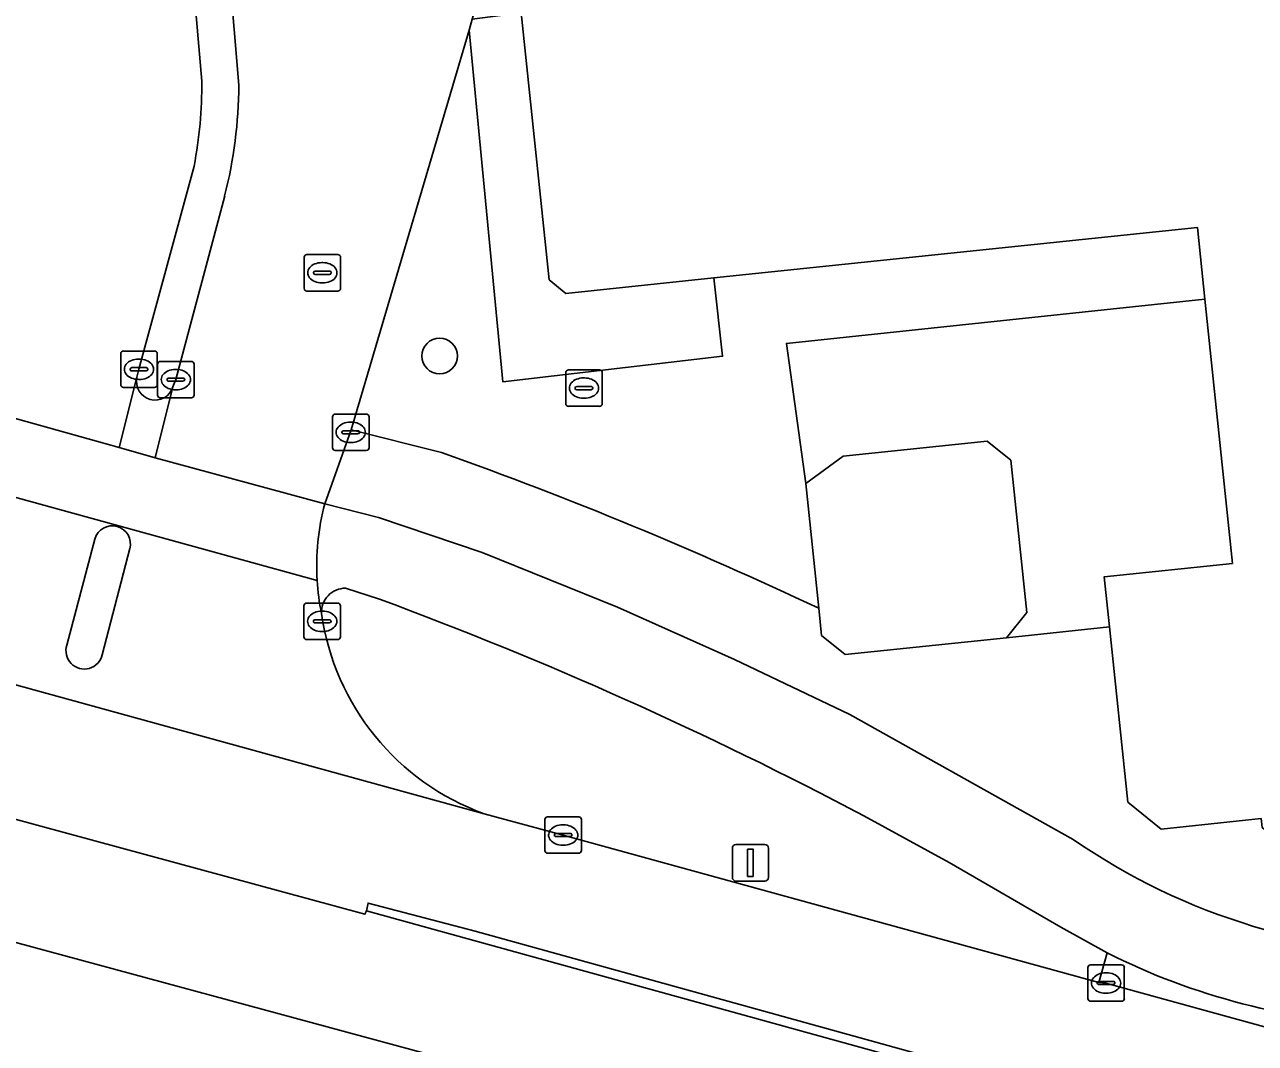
# Model space of a CAD drawing. Extents: x 160675 to 161153, y 383241 to 383714.
# Drawn here: x 160871.01 to 160904.77, y 383579.38 to 383607.33 of the extents above; entities that cross this region are included whole.
import ezdxf

# ---------------------------------------------------------------- set-up
doc = ezdxf.new("R2010")
doc.units = 0
for name, color, linetype in [('IMGEO_Berm_groen', 7, 'Continuous'), ('IMGEO_Berm_open', 7, 'Continuous'), ('IMGEO_Boom', 7, 'Continuous'), ('IMGEO_Fietspad_gesloten', 7, 'Continuous'), ('IMGEO_Groenvoorziening', 7, 'Continuous'), ('IMGEO_Kolk', 7, 'Continuous'), ('IMGEO_Lichtmast', 7, 'Continuous'), ('IMGEO_OVBaan_gesloten', 7, 'Continuous'), ('IMGEO_Pand', 7, 'Continuous'), ('IMGEO_Rijbaan_lokaal_gesloten', 7, 'Continuous'), ('IMGEO_Rijbaan_lokaal_open', 7, 'Continuous'), ('IMGEO_Rioolput', 7, 'Continuous'), ('IMGEO_Verkeerseiland_open', 7, 'Continuous'), ('IMGEO_Voetpad_open', 7, 'Continuous')]:
    doc.layers.add(name, color=color, linetype=linetype)

msp = doc.modelspace()

# ---------------------------------------------------------------- linework, layer by layer
at = {"layer": 'IMGEO_Berm_groen'}
for points in [[(160880.746, 383591.567), (160879.816, 383591.868)], [(160883.615, 383585.679), (160885.78, 383585.094), (160900.478, 383581.054), (160900.702, 383581.864), (160899.433, 383582.567), (160896.368, 383584.338), (160894.03, 383585.62)]]:
    msp.add_lwpolyline(points, dxfattribs=at)
for centre, radius, start, end in [((160879.813, 383591.208), 0.66, 89.7502, 183.036), ((160843.25, 383490.002), 108.265, 62.02869, 69.73695), ((160885.96, 383592.141), 6.874, 188.0939, 250.0577)]:
    msp.add_arc(centre, radius, start, end, dxfattribs=at)
at = {"layer": 'IMGEO_Berm_open'}
for points in [[(160942.181, 383566.161), (160883.368, 383582.463), (160880.432, 383583.23), (160880.388, 383583.018), (160942.127, 383565.955), (160949.177, 383564.05)], [(160900.702, 383581.864), (160900.478, 383581.054), (160900.672, 383581.034), (160915.614, 383576.913), (160916.793, 383576.556)]]:
    msp.add_lwpolyline(points, dxfattribs=at)
msp.add_arc((160909.053, 383598.434), 18.555, 243.2521, 267.8128, dxfattribs=at)
at = {"layer": 'IMGEO_Boom'}
msp.add_circle((160882.394, 383598.239), 0.489, dxfattribs=at)
at = {"layer": 'IMGEO_Fietspad_gesloten'}
for points in [[(160879.242, 383594.185), (160874.595, 383595.448), (160873.604, 383595.727), (160868.492, 383597.158), (160867.034, 383594.649), (160867.381, 383594.573), (160867.675, 383595.203), (160879.036, 383592.082)], [(160899.771, 383584.977), (160893.647, 383588.402), (160890.483, 383589.911), (160887.273, 383591.346), (160883.564, 383592.844), (160880.718, 383593.805), (160879.242, 383594.185)], [(160879.816, 383591.868), (160880.746, 383591.567)], [(160894.03, 383585.62), (160896.368, 383584.338), (160899.433, 383582.567), (160900.702, 383581.864)]]:
    msp.add_lwpolyline(points, dxfattribs=at)
for centre, radius, start, end in [((160885.676, 383592.493), 6.653, 165.2677, 183.5431), ((160885.676, 383592.493), 6.653, 165.2677, 183.5431), ((160885.572, 383592.468), 6.548, 183.3826, 191.4102), ((160879.813, 383591.208), 0.66, 89.7502, 183.036), ((160843.25, 383490.002), 108.265, 62.02869, 69.73695), ((160909.843, 383599.533), 17.7, 235.3181, 271.0459), ((160909.053, 383598.434), 18.555, 243.2521, 267.8128)]:
    msp.add_arc(centre, radius, start, end, dxfattribs=at)
at = {"layer": 'IMGEO_Groenvoorziening'}
for points in [[(160883.204, 383607.183), (160884.126, 383597.533), (160890.157, 383598.234), (160889.919, 383600.38), (160885.86, 383599.956), (160885.395, 383600.333), (160884.63, 383607.656), (160883.291, 383607.479)], [(160893.466, 383595.493), (160897.416, 383595.906), (160898.065, 383595.379), (160898.501, 383591.201), (160897.942, 383590.511), (160900.768, 383590.806), (160900.624, 383592.182), (160904.142, 383592.549), (160903.384, 383599.801), (160891.908, 383598.586), (160892.435, 383594.745)]]:
    msp.add_lwpolyline(points, close=True, dxfattribs=at)
at = {"layer": 'IMGEO_Kolk'}
for p, q in [((160873.647, 383597.45), (160873.647, 383598.302)), ((160873.722, 383598.376), (160874.574, 383598.376)), ((160874.648, 383598.302), (160874.648, 383597.45)), ((160873.906, 383597.87), (160873.906, 383597.882)), ((160873.949, 383597.919), (160874.347, 383597.919)), ((160874.135, 383598.156), (160874.16, 383598.156)), ((160874.39, 383597.882), (160874.39, 383597.87)), ((160874.658, 383597.165), (160874.658, 383598.017)), ((160874.733, 383598.091), (160875.585, 383598.091)), ((160875.146, 383597.871), (160875.171, 383597.871)), ((160875.659, 383598.017), (160875.659, 383597.165)), ((160874.344, 383597.833), (160873.946, 383597.833)), ((160874.158, 383597.596), (160874.133, 383597.596)), ((160874.917, 383597.585), (160874.917, 383597.597)), ((160875.355, 383597.548), (160874.957, 383597.548)), ((160874.96, 383597.634), (160875.358, 383597.634)), ((160875.401, 383597.597), (160875.401, 383597.585)), ((160885.853, 383596.932), (160885.853, 383597.784)), ((160885.928, 383597.858), (160886.78, 383597.858)), ((160886.341, 383597.638), (160886.366, 383597.638)), ((160886.854, 383597.784), (160886.854, 383596.932)), ((160874.574, 383597.376), (160873.722, 383597.376)), ((160875.169, 383597.311), (160875.144, 383597.311)), ((160886.112, 383597.352), (160886.112, 383597.364)), ((160886.55, 383597.315), (160886.152, 383597.315)), ((160886.155, 383597.401), (160886.553, 383597.401)), ((160886.596, 383597.364), (160886.596, 383597.352)), ((160875.585, 383597.091), (160874.733, 383597.091)), ((160886.78, 383596.858), (160885.928, 383596.858)), ((160886.364, 383597.078), (160886.339, 383597.078)), ((160879.456, 383595.719), (160879.456, 383596.571)), ((160879.531, 383596.645), (160880.383, 383596.645)), ((160880.457, 383596.571), (160880.457, 383595.719)), ((160879.758, 383596.188), (160880.156, 383596.188)), ((160879.944, 383596.425), (160879.969, 383596.425)), ((160879.715, 383596.139), (160879.715, 383596.151)), ((160880.153, 383596.102), (160879.755, 383596.102)), ((160879.967, 383595.865), (160879.942, 383595.865)), ((160880.199, 383596.151), (160880.199, 383596.139)), ((160880.383, 383595.645), (160879.531, 383595.645)), ((160878.747, 383591.459), (160879.599, 383591.459)), ((160878.672, 383590.533), (160878.672, 383591.385)), ((160879.16, 383591.239), (160879.185, 383591.239)), ((160879.673, 383591.385), (160879.673, 383590.533)), ((160878.931, 383590.953), (160878.931, 383590.965)), ((160879.369, 383590.916), (160878.971, 383590.916)), ((160878.974, 383591.002), (160879.372, 383591.002)), ((160879.415, 383590.965), (160879.415, 383590.953)), ((160879.599, 383590.459), (160878.747, 383590.459)), ((160879.183, 383590.679), (160879.158, 383590.679)), ((160885.282, 383584.669), (160885.282, 383585.521)), ((160885.357, 383585.595), (160886.209, 383585.595)), ((160886.283, 383585.521), (160886.283, 383584.669)), ((160885.541, 383585.089), (160885.541, 383585.101)), ((160885.979, 383585.052), (160885.581, 383585.052)), ((160885.584, 383585.138), (160885.982, 383585.138)), ((160885.77, 383585.375), (160885.795, 383585.375)), ((160886.025, 383585.101), (160886.025, 383585.089)), ((160885.793, 383584.815), (160885.768, 383584.815)), ((160886.209, 383584.595), (160885.357, 383584.595)), ((160900.174, 383580.609), (160900.174, 383581.461)), ((160900.249, 383581.535), (160901.101, 383581.535)), ((160901.175, 383581.461), (160901.175, 383580.609)), ((160900.433, 383581.029), (160900.433, 383581.041)), ((160900.871, 383580.992), (160900.473, 383580.992)), ((160900.476, 383581.078), (160900.874, 383581.078)), ((160900.662, 383581.315), (160900.687, 383581.315)), ((160900.917, 383581.041), (160900.917, 383581.029)), ((160900.685, 383580.755), (160900.66, 383580.755)), ((160901.101, 383580.535), (160900.249, 383580.535))]:
    msp.add_line(p, q, dxfattribs=at)
for points in [[(160873.647, 383597.45), (160873.647, 383598.302)], [(160873.722, 383598.376), (160874.574, 383598.376)], [(160874.648, 383598.302), (160874.648, 383597.45)], [(160874.658, 383597.165), (160874.658, 383598.017)], [(160874.733, 383598.091), (160875.585, 383598.091)], [(160875.659, 383598.017), (160875.659, 383597.165)], [(160885.853, 383596.932), (160885.853, 383597.784)], [(160885.928, 383597.858), (160886.78, 383597.858)], [(160886.854, 383597.784), (160886.854, 383596.932)], [(160874.574, 383597.376), (160873.722, 383597.376)], [(160875.585, 383597.091), (160874.733, 383597.091)], [(160886.78, 383596.858), (160885.928, 383596.858)], [(160879.456, 383595.719), (160879.456, 383596.571)], [(160879.531, 383596.645), (160880.383, 383596.645)], [(160880.457, 383596.571), (160880.457, 383595.719)], [(160880.383, 383595.645), (160879.531, 383595.645)], [(160878.747, 383591.459), (160879.599, 383591.459)], [(160878.672, 383590.533), (160878.672, 383591.385)], [(160879.673, 383591.385), (160879.673, 383590.533)], [(160879.599, 383590.459), (160878.747, 383590.459)], [(160885.282, 383584.669), (160885.282, 383585.521)], [(160885.357, 383585.595), (160886.209, 383585.595)], [(160886.283, 383585.521), (160886.283, 383584.669)], [(160886.209, 383584.595), (160885.357, 383584.595)], [(160900.174, 383580.609), (160900.174, 383581.461)], [(160900.249, 383581.535), (160901.101, 383581.535)], [(160901.175, 383581.461), (160901.175, 383580.609)], [(160901.101, 383580.535), (160900.249, 383580.535)]]:
    msp.add_lwpolyline(points, dxfattribs=at)
for centre, radius, start, end in [((160873.724, 383598.3), 0.0765, 91.552, 178.448), ((160873.724, 383598.3), 0.0765, 91.552, 178.448), ((160874.572, 383598.3), 0.0765, 1.552, 88.448), ((160874.572, 383598.3), 0.0765, 1.552, 88.448), ((160873.946, 383597.879), 0.0403, 85.8775, 175.7526), ((160873.943, 383597.869), 0.0366, 178.938, 274.7102), ((160874.347, 383597.876), 0.043, 264.8664, 352.4533), ((160874.351, 383597.881), 0.0386, 1.7309, 96.639), ((160874.735, 383598.015), 0.0765, 91.552, 178.448), ((160874.735, 383598.015), 0.0765, 91.552, 178.448), ((160875.583, 383598.015), 0.0765, 1.552, 88.448), ((160875.583, 383598.015), 0.0765, 1.552, 88.448), ((160874.957, 383597.594), 0.0403, 85.8775, 175.7526), ((160874.954, 383597.584), 0.0366, 178.938, 274.7102), ((160875.358, 383597.591), 0.043, 264.8664, 352.4533), ((160875.362, 383597.596), 0.0386, 1.7309, 96.639), ((160885.93, 383597.782), 0.0765, 91.552, 178.448), ((160885.93, 383597.782), 0.0765, 91.552, 178.448), ((160886.778, 383597.782), 0.0765, 1.552, 88.448), ((160886.778, 383597.782), 0.0765, 1.552, 88.448), ((160873.724, 383597.452), 0.0765, 181.552, 268.448), ((160873.724, 383597.452), 0.0765, 181.552, 268.448), ((160874.572, 383597.452), 0.0765, 271.552, 358.448), ((160874.572, 383597.452), 0.0765, 271.552, 358.448), ((160886.152, 383597.361), 0.0403, 85.8775, 175.7526), ((160886.149, 383597.351), 0.0366, 178.938, 274.7102), ((160886.553, 383597.358), 0.043, 264.8664, 352.4533), ((160886.557, 383597.363), 0.0386, 1.7309, 96.639), ((160874.735, 383597.167), 0.0765, 181.552, 268.448), ((160874.735, 383597.167), 0.0765, 181.552, 268.448), ((160875.583, 383597.167), 0.0765, 271.552, 358.448), ((160875.583, 383597.167), 0.0765, 271.552, 358.448), ((160885.93, 383596.934), 0.0765, 181.552, 268.448), ((160885.93, 383596.934), 0.0765, 181.552, 268.448), ((160886.778, 383596.934), 0.0765, 271.552, 358.448), ((160886.778, 383596.934), 0.0765, 271.552, 358.448), ((160879.533, 383596.569), 0.0765, 91.552, 178.448), ((160879.533, 383596.569), 0.0765, 91.552, 178.448), ((160880.381, 383596.569), 0.0765, 1.552, 88.448), ((160880.381, 383596.569), 0.0765, 1.552, 88.448), ((160879.755, 383596.148), 0.0403, 85.8775, 175.7526), ((160880.16, 383596.15), 0.0386, 1.7309, 96.639), ((160879.752, 383596.138), 0.0366, 178.938, 274.7102), ((160880.156, 383596.145), 0.043, 264.8664, 352.4533), ((160879.533, 383595.721), 0.0765, 181.552, 268.448), ((160879.533, 383595.721), 0.0765, 181.552, 268.448), ((160880.381, 383595.721), 0.0765, 271.552, 358.448), ((160880.381, 383595.721), 0.0765, 271.552, 358.448), ((160878.749, 383591.383), 0.0765, 91.552, 178.448), ((160878.749, 383591.383), 0.0765, 91.552, 178.448), ((160879.597, 383591.383), 0.0765, 1.552, 88.448), ((160879.597, 383591.383), 0.0765, 1.552, 88.448), ((160878.971, 383590.962), 0.0403, 85.8775, 175.7526), ((160878.968, 383590.952), 0.0366, 178.938, 274.7102), ((160879.372, 383590.959), 0.043, 264.8664, 352.4533), ((160879.376, 383590.964), 0.0386, 1.7309, 96.639), ((160878.749, 383590.535), 0.0765, 181.552, 268.448), ((160878.749, 383590.535), 0.0765, 181.552, 268.448), ((160879.597, 383590.535), 0.0765, 271.552, 358.448), ((160879.597, 383590.535), 0.0765, 271.552, 358.448), ((160885.359, 383585.519), 0.0765, 91.552, 178.448), ((160885.359, 383585.519), 0.0765, 91.552, 178.448), ((160886.207, 383585.519), 0.0765, 1.552, 88.448), ((160886.207, 383585.519), 0.0765, 1.552, 88.448), ((160885.581, 383585.098), 0.0403, 85.8775, 175.7526), ((160885.578, 383585.088), 0.0366, 178.938, 274.7102), ((160885.982, 383585.095), 0.043, 264.8664, 352.4533), ((160885.986, 383585.1), 0.0386, 1.7309, 96.639), ((160885.359, 383584.671), 0.0765, 181.552, 268.448), ((160885.359, 383584.671), 0.0765, 181.552, 268.448), ((160886.207, 383584.671), 0.0765, 271.552, 358.448), ((160886.207, 383584.671), 0.0765, 271.552, 358.448), ((160900.251, 383581.459), 0.0765, 91.552, 178.448), ((160900.251, 383581.459), 0.0765, 91.552, 178.448), ((160901.099, 383581.459), 0.0765, 1.552, 88.448), ((160901.099, 383581.459), 0.0765, 1.552, 88.448), ((160900.473, 383581.038), 0.0403, 85.8775, 175.7526), ((160900.47, 383581.028), 0.0366, 178.938, 274.7102), ((160900.874, 383581.035), 0.043, 264.8664, 352.4533), ((160900.878, 383581.04), 0.0386, 1.7309, 96.639), ((160900.251, 383580.611), 0.0765, 181.552, 268.448), ((160900.251, 383580.611), 0.0765, 181.552, 268.448), ((160901.099, 383580.611), 0.0765, 271.552, 358.448), ((160901.099, 383580.611), 0.0765, 271.552, 358.448)]:
    msp.add_arc(centre, radius, start, end, dxfattribs=at)
for centre, major_axis, ratio, start_param, end_param in [((160874.134, 383597.876), (-0.387, 0.002), 0.722429, 4.712389, 7.853982), ((160874.159, 383597.876), (-0.39, 0.002), 0.717154, 1.570796, 4.712389), ((160875.145, 383597.591), (-0.387, 0.002), 0.722429, 4.712389, 7.853982), ((160875.17, 383597.591), (-0.39, 0.002), 0.717154, 1.570796, 4.712389), ((160886.34, 383597.358), (-0.387, 0.002), 0.722429, 4.712389, 7.853982), ((160886.365, 383597.358), (-0.39, 0.002), 0.717154, 1.570796, 4.712389), ((160879.943, 383596.145), (-0.387, 0.002), 0.722429, 4.712389, 7.853982), ((160879.968, 383596.145), (-0.39, 0.002), 0.717154, 1.570796, 4.712389), ((160879.159, 383590.959), (-0.387, 0.002), 0.722429, 4.712389, 7.853982), ((160879.184, 383590.959), (-0.39, 0.002), 0.717154, 1.570796, 4.712389), ((160885.769, 383585.095), (-0.387, 0.002), 0.722429, 4.712389, 7.853982), ((160885.794, 383585.095), (-0.39, 0.002), 0.717154, 1.570796, 4.712389), ((160900.661, 383581.035), (-0.387, 0.002), 0.722429, 4.712389, 7.853982), ((160900.686, 383581.035), (-0.39, 0.002), 0.717154, 1.570796, 4.712389)]:
    msp.add_ellipse(centre, major_axis=major_axis, ratio=ratio, start_param=start_param, end_param=end_param, dxfattribs=at)
at = {"layer": 'IMGEO_Lichtmast'}
for p, q in [((160890.423, 383583.934), (160890.423, 383584.734)), ((160890.423, 383584.734), (160890.423, 383583.934)), ((160890.523, 383584.834), (160891.313, 383584.834)), ((160891.313, 383584.834), (160890.523, 383584.834)), ((160891.413, 383584.734), (160891.413, 383583.934)), ((160891.413, 383583.934), (160891.413, 383584.734)), ((160891.313, 383583.834), (160890.523, 383583.834)), ((160890.523, 383583.834), (160891.313, 383583.834))]:
    msp.add_line(p, q, dxfattribs=at)
msp.add_lwpolyline([(160890.843, 383584.709), (160890.993, 383584.709), (160890.993, 383583.959), (160890.843, 383583.959), (160890.843, 383584.709)], dxfattribs=at)
for centre, start, end in [((160890.523, 383584.734), 90, 180), ((160890.523, 383584.734), 90, 180), ((160891.313, 383584.734), 0, 90), ((160891.313, 383584.734), 360, 90), ((160890.523, 383583.934), 180, 270), ((160890.523, 383583.934), 180, 270), ((160891.313, 383583.934), 270, 0), ((160891.313, 383583.934), 270, 0)]:
    msp.add_arc(centre, 0.1, start, end, dxfattribs=at)
at = {"layer": 'IMGEO_OVBaan_gesloten'}
for points in [[(160760.567, 383616.024), (160759.368, 383616.453), (160756.884, 383613.99), (160761.763, 383612.059), (160766.781, 383610.37), (160770.415, 383609.332), (160774.938, 383608.123), (160890.249, 383576.873), (160942.076, 383562.592), (160950.815, 383560.255), (160956.785, 383559.216), (160962.841, 383558.697), (160968.725, 383558.524), (160975.387, 383558.61), (160977.148, 383558.794), (160977.505, 383562.304), (160973.835, 383561.901)], [(160973.434, 383555.262), (160976.812, 383555.49), (160977.148, 383558.794), (160975.387, 383558.61), (160968.725, 383558.524), (160962.841, 383558.697), (160956.785, 383559.216), (160950.815, 383560.255), (160942.076, 383562.592), (160890.249, 383576.873), (160774.938, 383608.123), (160770.415, 383609.332), (160766.781, 383610.37), (160761.763, 383612.059), (160756.884, 383613.99)], [(160949.177, 383564.05), (160942.127, 383565.955), (160880.388, 383583.018), (160880.346, 383582.924), (160861.613, 383588.006), (160783.094, 383609.33)]]:
    msp.add_lwpolyline(points, dxfattribs=at)
at = {"layer": 'IMGEO_Pand'}
msp.add_lwpolyline([(160932.445, 383620.304), (160884.254, 383615.27), (160883.882, 383614.811), (160884.121, 383612.524), (160884.481, 383609.085), (160884.63, 383607.656), (160885.395, 383600.333), (160885.86, 383599.956), (160889.919, 383600.38), (160903.179, 383601.765), (160903.384, 383599.801), (160904.142, 383592.549), (160900.624, 383592.182), (160900.768, 383590.806), (160901.27, 383586), (160902.182, 383585.26), (160904.93, 383585.547)], dxfattribs=at)
msp.add_lwpolyline([(160897.942, 383590.511), (160898.501, 383591.201), (160898.065, 383595.379), (160897.416, 383595.906), (160893.466, 383595.493), (160892.435, 383594.745), (160892.793, 383591.317), (160892.87, 383590.575), (160893.519, 383590.049)], close=True, dxfattribs=at)
at = {"layer": 'IMGEO_Rijbaan_lokaal_gesloten'}
for points in [[(160784.127, 383609.308), (160809.68, 383602.419), (160845.226, 383592.848), (160861.742, 383588.359), (160861.613, 383588.006), (160880.346, 383582.924), (160880.388, 383583.018), (160880.432, 383583.23), (160883.368, 383582.463), (160942.181, 383566.161)], [(160941.567, 383569.725), (160916.793, 383576.556), (160915.614, 383576.913), (160900.672, 383581.034), (160900.478, 383581.054), (160885.78, 383585.094), (160883.615, 383585.679), (160860.267, 383592.107), (160853.258, 383594.012), (160833.46, 383599.346), (160823.497, 383602.007)], [(160879.036, 383592.082), (160867.675, 383595.203), (160867.381, 383594.573), (160867.034, 383594.649), (160866.821, 383594.321)], [(160872.169, 383590.308), (160872.939, 383593.218)], [(160873.896, 383592.953), (160873.141, 383590.044)], [(160860.267, 383592.107), (160883.615, 383585.679)]]:
    msp.add_lwpolyline(points, dxfattribs=at)
for centre, radius, start, end in [((160873.417, 383593.082), 0.497, 344.8878, 164.1566), ((160885.572, 383592.468), 6.548, 183.3826, 191.4102), ((160885.96, 383592.141), 6.874, 188.0939, 250.0577), ((160872.649, 383590.154), 0.504, 162.2682, 347.3413)]:
    msp.add_arc(centre, radius, start, end, dxfattribs=at)
at = {"layer": 'IMGEO_Rijbaan_lokaal_open'}
for points in [[(160884.481, 383609.085), (160884.121, 383612.524), (160881.571, 383612.317), (160876.361, 383611.895), (160876.89, 383605.674)], [(160875.873, 383605.775), (160875.353, 383611.813), (160870.187, 383611.394), (160870.653, 383607.275)], [(160876.498, 383602.629), (160875.156, 383597.591), (160875.079, 383597.392), (160874.595, 383595.448), (160879.242, 383594.185), (160879.971, 383596.215), (160883.204, 383607.183), (160883.291, 383607.479), (160883.427, 383607.939)], [(160870.548, 383603.93), (160870.167, 383602.502), (160869.69, 383600.77), (160869.235, 383599.224), (160869.045, 383598.457), (160868.492, 383597.158), (160873.604, 383595.727), (160874.091, 383597.655), (160874.143, 383597.877), (160875.659, 383603.45)]]:
    msp.add_lwpolyline(points, dxfattribs=at)
for centre, radius, start, end in [((160863.735, 383605.72), 12.138, 349.2222, 0.2601), ((160863.999, 383605.786), 12.891, 345.8254, 359.5033)]:
    msp.add_arc(centre, radius, start, end, dxfattribs=at)
at = {"layer": 'IMGEO_Rioolput'}
for p, q in [((160878.677, 383600.096), (160878.677, 383600.948)), ((160878.752, 383601.022), (160879.604, 383601.022)), ((160879.678, 383600.948), (160879.678, 383600.096)), ((160879.165, 383600.802), (160879.19, 383600.802)), ((160878.936, 383600.516), (160878.936, 383600.528)), ((160879.374, 383600.479), (160878.976, 383600.479)), ((160878.979, 383600.565), (160879.377, 383600.565)), ((160879.188, 383600.242), (160879.163, 383600.242)), ((160879.42, 383600.528), (160879.42, 383600.516)), ((160879.604, 383600.022), (160878.752, 383600.022))]:
    msp.add_line(p, q, dxfattribs=at)
for points in [[(160878.677, 383600.096), (160878.677, 383600.948)], [(160878.752, 383601.022), (160879.604, 383601.022)], [(160879.678, 383600.948), (160879.678, 383600.096)], [(160879.604, 383600.022), (160878.752, 383600.022)]]:
    msp.add_lwpolyline(points, dxfattribs=at)
for centre, radius, start, end in [((160878.754, 383600.946), 0.0765, 91.552, 178.448), ((160878.754, 383600.946), 0.0765, 91.552, 178.448), ((160879.602, 383600.946), 0.0765, 1.552, 88.448), ((160879.602, 383600.946), 0.0765, 1.552, 88.448), ((160878.976, 383600.525), 0.0403, 85.8775, 175.7526), ((160878.973, 383600.515), 0.0366, 178.938, 274.7102), ((160879.377, 383600.522), 0.043, 264.8664, 352.4533), ((160879.381, 383600.527), 0.0386, 1.7309, 96.639), ((160878.754, 383600.098), 0.0765, 181.552, 268.448), ((160878.754, 383600.098), 0.0765, 181.552, 268.448), ((160879.602, 383600.098), 0.0765, 271.552, 358.448), ((160879.602, 383600.098), 0.0765, 271.552, 358.448)]:
    msp.add_arc(centre, radius, start, end, dxfattribs=at)
for centre, major_axis, ratio, start_param, end_param in [((160879.164, 383600.522), (-0.387, 0.002), 0.722429, 4.712389, 7.853982), ((160879.189, 383600.522), (-0.39, 0.002), 0.717154, 1.570796, 4.712389)]:
    msp.add_ellipse(centre, major_axis=major_axis, ratio=ratio, start_param=start_param, end_param=end_param, dxfattribs=at)
at = {"layer": 'IMGEO_Verkeerseiland_open'}
for points in [[(160876.89, 383605.674), (160876.361, 383611.895), (160875.353, 383611.813), (160875.873, 383605.775)], [(160875.659, 383603.45), (160874.143, 383597.877), (160874.091, 383597.655)], [(160875.079, 383597.392), (160875.156, 383597.591), (160876.498, 383602.629)], [(160872.939, 383593.218), (160872.169, 383590.308)], [(160873.141, 383590.044), (160873.896, 383592.953)]]:
    msp.add_lwpolyline(points, dxfattribs=at)
for centre, radius, start, end in [((160863.735, 383605.72), 12.138, 349.2222, 0.2601), ((160863.999, 383605.786), 12.891, 345.8254, 359.5033), ((160874.59, 383597.542), 0.512, 167.185, 343.0027), ((160873.417, 383593.082), 0.497, 344.8878, 164.1566), ((160872.649, 383590.154), 0.504, 162.2682, 347.3413)]:
    msp.add_arc(centre, radius, start, end, dxfattribs=at)
at = {"layer": 'IMGEO_Voetpad_open'}
for points in [[(160892.793, 383591.317), (160892.435, 383594.745), (160891.908, 383598.586), (160903.384, 383599.801), (160903.179, 383601.765), (160889.919, 383600.38), (160890.157, 383598.234), (160884.126, 383597.533), (160883.204, 383607.183), (160879.971, 383596.215), (160882.448, 383595.59)], [(160874.091, 383597.655), (160873.604, 383595.727), (160874.595, 383595.448), (160875.079, 383597.392)], [(160882.448, 383595.59), (160879.971, 383596.215), (160879.242, 383594.185), (160880.718, 383593.805), (160883.564, 383592.844), (160887.273, 383591.346), (160890.483, 383589.911), (160893.647, 383588.402), (160899.771, 383584.977)], [(160905.714, 383584.622), (160905.51, 383584.853), (160904.956, 383585.302), (160904.93, 383585.547), (160902.182, 383585.26), (160901.27, 383586), (160900.768, 383590.806), (160897.942, 383590.511), (160893.519, 383590.049), (160892.87, 383590.575), (160892.793, 383591.317)]]:
    msp.add_lwpolyline(points, dxfattribs=at)
for centre, radius, start, end in [((160874.59, 383597.542), 0.512, 167.185, 343.0027), ((160845.26, 383490.898), 111.1, 64.6696, 70.44427), ((160845.26, 383490.898), 111.1, 64.6696, 70.44427), ((160909.843, 383599.533), 17.7, 235.3181, 271.0459)]:
    msp.add_arc(centre, radius, start, end, dxfattribs=at)

doc.saveas('drawing.dxf')
